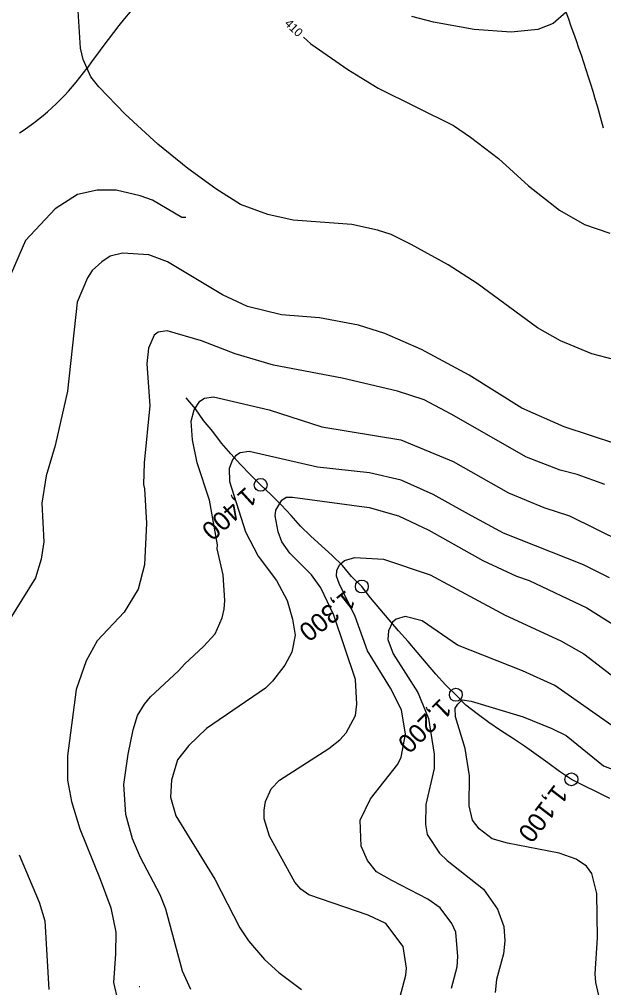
# Model space of a CAD drawing. Extents: x -510989 to -501240, y -1184665 to -1176089.
# Drawn here: x -506009 to -505601, y -1180943 to -1180268 of the extents above; entities that cross this region are included whole.
import ezdxf

# ---------------------------------------------------------------- set-up
doc = ezdxf.new("R2010")
doc.units = 0
for name, color, linetype in [('NAVRH_rozvodnice', 7, 'Continuous'), ('STAV_povodi', 7, 'Continuous'), ('trasovani_toku', 7, 'Continuous'), ('vrstevnice_01', 7, 'Continuous'), ('vrstevnice_02', 7, 'Continuous'), ('vrstevnice_03', 7, 'Continuous'), ('vrstevnice_04', 7, 'Continuous'), ('vrstevnice_05', 7, 'Continuous')]:
    doc.layers.add(name, color=color, linetype=linetype)

msp = doc.modelspace()

# ---------------------------------------------------------------- linework, layer by layer
at = {"layer": 'NAVRH_rozvodnice'}
for centre, radius, start, end in [((-505389.34, -1180708.29), 701.65, 128.47738, 144.61627), ((-506512.74, -1180594.45), 945.25, 15.36964, 20.52695), ((-506102.84, -1180201.54), 173.49, 302.92183, 324.61627)]:
    msp.add_arc(centre, radius, start, end, dxfattribs=at)
at = {"layer": 'STAV_povodi'}
for centre, radius, start, end in [((-505389.34, -1180708.29), 701.65, 128.47738, 144.61627), ((-506102.84, -1180201.54), 173.49, 302.92183, 324.61627)]:
    msp.add_arc(centre, radius, start, end, dxfattribs=at)
at = {"layer": 'trasovani_toku'}
for p, q in [((-505885.75, -1180539.26), (-505892.23, -1180531.64)), ((-505880.15, -1180547.54), (-505885.75, -1180539.26)), ((-505873.59, -1180555.1), (-505880.15, -1180547.54)), ((-505867.71, -1180563.18), (-505873.59, -1180555.1)), ((-505861.21, -1180570.79), (-505867.71, -1180563.18)), ((-505854.43, -1180578.14), (-505861.21, -1180570.79)), ((-505847.45, -1180585.29), (-505854.43, -1180578.14)), ((-505840.35, -1180592.34), (-505847.45, -1180585.29)), ((-505833.13, -1180599.25), (-505840.35, -1180592.34)), ((-505826.05, -1180606.31), (-505833.13, -1180599.25)), ((-505819.2, -1180613.61), (-505826.05, -1180606.31)), ((-505812.52, -1180621.04), (-505819.2, -1180613.61)), ((-505805.32, -1180627.98), (-505812.52, -1180621.04)), ((-505797.96, -1180634.76), (-505805.32, -1180627.98)), ((-505790.58, -1180641.51), (-505797.96, -1180634.76)), ((-505783.41, -1180648.48), (-505790.58, -1180641.51)), ((-505777.02, -1180656.16), (-505783.41, -1180648.48)), ((-505769.85, -1180663.14), (-505777.02, -1180656.16)), ((-505763.79, -1180671.09), (-505769.85, -1180663.14)), ((-505757.33, -1180678.73), (-505763.79, -1180671.09)), ((-505750.89, -1180686.38), (-505757.33, -1180678.73)), ((-505744.31, -1180693.91), (-505750.89, -1180686.38)), ((-505737.63, -1180701.35), (-505744.31, -1180693.91)), ((-505731.16, -1180708.97), (-505737.63, -1180701.35)), ((-505724.69, -1180716.6), (-505731.16, -1180708.97)), ((-505718.22, -1180724.22), (-505724.69, -1180716.6)), ((-505711.41, -1180731.55), (-505718.22, -1180724.22)), ((-505704.29, -1180738.57), (-505711.41, -1180731.55)), ((-505697.43, -1180745.85), (-505704.29, -1180738.57)), ((-505689.52, -1180751.96), (-505697.43, -1180745.85)), ((-505681.38, -1180757.77), (-505689.52, -1180751.96)), ((-505673.1, -1180763.38), (-505681.38, -1180757.77)), ((-505664.75, -1180768.87), (-505673.1, -1180763.38)), ((-505656.39, -1180774.37), (-505664.75, -1180768.87)), ((-505648.26, -1180780.19), (-505656.39, -1180774.37)), ((-505640.14, -1180786.03), (-505648.26, -1180780.19)), ((-505632.08, -1180791.95), (-505640.14, -1180786.03)), ((-505623.75, -1180797.48), (-505632.08, -1180791.95)), ((-505614.89, -1180802.11), (-505623.75, -1180797.48)), ((-505605.89, -1180806.47), (-505614.89, -1180802.11)), ((-505596.88, -1180810.81), (-505605.89, -1180806.47))]:
    msp.add_line(p, q, dxfattribs=at)
for centre in [(-505840.35, -1180592.34), (-505769.85, -1180663.14), (-505704.29, -1180738.57), (-505623.75, -1180797.48)]:
    msp.add_circle(centre, 4.5, dxfattribs=at)
at = {"layer": 'vrstevnice_01'}
for points in [[(-505810.44, -1180280.36), (-505805.41, -1180285), (-505779.69, -1180303), (-505758.5, -1180316), (-505705.91, -1180342), (-505694.19, -1180350), (-505674.69, -1180365), (-505653.69, -1180384), (-505632, -1180401), (-505614.59, -1180411), (-505596.91, -1180417)], [(-505592, -1180564), (-505628.91, -1180552), (-505658.41, -1180539), (-505695.09, -1180516), (-505728.19, -1180498), (-505753.81, -1180487), (-505772.19, -1180481), (-505799.41, -1180476), (-505825.81, -1180474), (-505849.41, -1180468), (-505866.91, -1180460), (-505905.31, -1180437), (-505918.19, -1180432), (-505936.59, -1180431), (-505945.19, -1180433), (-505951.09, -1180437), (-505957.81, -1180443), (-505961.09, -1180448), (-505968.31, -1180465), (-505974.91, -1180527), (-505983.5, -1180565), (-505989.91, -1180586), (-505992.81, -1180605), (-505991.59, -1180632), (-505993.41, -1180644), (-505997.31, -1180657), (-506015.19, -1180686)], [(-505888.91, -1180944), (-505894.81, -1180931), (-505906.41, -1180888), (-505910.5, -1180878), (-505924, -1180852), (-505929.59, -1180839), (-505934.31, -1180822), (-505935.69, -1180801), (-505932.81, -1180780), (-505929.31, -1180763), (-505926.31, -1180753), (-505921.41, -1180745), (-505917.09, -1180740), (-505897.59, -1180722), (-505893.31, -1180717), (-505880.19, -1180705), (-505872, -1180696), (-505867.09, -1180685), (-505865.69, -1180679), (-505865.41, -1180673), (-505866.59, -1180655), (-505870.69, -1180637), (-505870.41, -1180634), (-505876, -1180603), (-505884.5, -1180577), (-505887.81, -1180561), (-505888.69, -1180548), (-505886.69, -1180540), (-505882.81, -1180534), (-505879.59, -1180532), (-505873.31, -1180531), (-505834.31, -1180540), (-505797.81, -1180552), (-505742.59, -1180561), (-505706.19, -1180576), (-505667.69, -1180598), (-505643, -1180608), (-505625, -1180614), (-505588.41, -1180632)], [(-505746.31, -1180961), (-505739.09, -1180934), (-505738.69, -1180929), (-505741, -1180914), (-505753.09, -1180898), (-505765.5, -1180892), (-505806.81, -1180878), (-505812.31, -1180874), (-505816.59, -1180869), (-505834.19, -1180837), (-505837.81, -1180825), (-505837.91, -1180819), (-505837.09, -1180813), (-505833.09, -1180804), (-505827.19, -1180798), (-505792.81, -1180776), (-505785.19, -1180770), (-505780.81, -1180765), (-505774.31, -1180753), (-505773.31, -1180745), (-505774.19, -1180728), (-505789.41, -1180683), (-505798.31, -1180664), (-505804.91, -1180655), (-505819.91, -1180640), (-505825.69, -1180632), (-505828.19, -1180625), (-505830.31, -1180614), (-505829.69, -1180610), (-505825.5, -1180603), (-505822.5, -1180601), (-505818.09, -1180601), (-505764.81, -1180608), (-505744.31, -1180614), (-505723.09, -1180624), (-505685.59, -1180645), (-505662, -1180656), (-505653.09, -1180659), (-505613, -1180678), (-505592.31, -1180691)], [(-505595.69, -1180760), (-505628.41, -1180737), (-505635.41, -1180732), (-505657.91, -1180722), (-505703.09, -1180704), (-505727.69, -1180687), (-505739.69, -1180684), (-505745.91, -1180686), (-505748.41, -1180688), (-505751.31, -1180694), (-505751.81, -1180700), (-505748.09, -1180710), (-505730.81, -1180737), (-505723.31, -1180755), (-505719.31, -1180780), (-505719.41, -1180790), (-505725.31, -1180815), (-505725.5, -1180829), (-505724.31, -1180836), (-505715.81, -1180849), (-505710.31, -1180854), (-505685.09, -1180874), (-505675.19, -1180888), (-505670.91, -1180900), (-505670.19, -1180910), (-505671.09, -1180919), (-505675.91, -1180937), (-505676.81, -1180946)], [(-506008.59, -1180850), (-505994.69, -1180883), (-505990.69, -1180896), (-505988, -1180944)]]:
    msp.add_lwpolyline(points, dxfattribs=at)
at = {"layer": 'vrstevnice_02'}
for points in [[(-505582.69, -1180508), (-505609.5, -1180501), (-505631.41, -1180492), (-505647.31, -1180483), (-505689.5, -1180452), (-505709.59, -1180439), (-505735.41, -1180425), (-505749.5, -1180418), (-505758.91, -1180415), (-505776.69, -1180411), (-505817.69, -1180408), (-505835.31, -1180404), (-505854.5, -1180397), (-505871.69, -1180386), (-505891.19, -1180372), (-505911.91, -1180355), (-505934.69, -1180334), (-505953.19, -1180315), (-505958.69, -1180308), (-505964.09, -1180296), (-505965.81, -1180288), (-505967.59, -1180262)], [(-505627.5, -1180263), (-505636.41, -1180271), (-505647.09, -1180275), (-505665.81, -1180277), (-505691.5, -1180275), (-505719.81, -1180270), (-505734.91, -1180266)], [(-505619.69, -1180585), (-505631.59, -1180582), (-505655.09, -1180573), (-505707.59, -1180543), (-505726.41, -1180533), (-505744.91, -1180527), (-505783.59, -1180518), (-505831.41, -1180509), (-505858.19, -1180501), (-505881.69, -1180492), (-505905.5, -1180485), (-505911.69, -1180486), (-505914.69, -1180488), (-505918.59, -1180497), (-505919.69, -1180508), (-505917.69, -1180537), (-505921.5, -1180577), (-505922.09, -1180592), (-505921.31, -1180595), (-505919.81, -1180619), (-505921.31, -1180648), (-505925.81, -1180665), (-505935.59, -1180681), (-505954.31, -1180701), (-505961.91, -1180715), (-505968.91, -1180735), (-505975.09, -1180781), (-505974.91, -1180798), (-505972.31, -1180813), (-505966.5, -1180832), (-505952.19, -1180867), (-505944.81, -1180887), (-505941.31, -1180904), (-505941.5, -1180919), (-505942.91, -1180939), (-505939.81, -1180952)], [(-505597.19, -1180657), (-505615.41, -1180648), (-505671.19, -1180626), (-505693.5, -1180614), (-505720.09, -1180599), (-505742.5, -1180589), (-505764.41, -1180584), (-505800.69, -1180580), (-505848.31, -1180569), (-505854.59, -1180570), (-505857.81, -1180572), (-505860.09, -1180575), (-505862.31, -1180581), (-505862.09, -1180590), (-505851, -1180625), (-505842, -1180642), (-505829.31, -1180659), (-505821.91, -1180673), (-505818.09, -1180686), (-505816.41, -1180697), (-505818.59, -1180709), (-505823.59, -1180718), (-505832, -1180729), (-505837, -1180734), (-505878.09, -1180762), (-505890.5, -1180774), (-505898.41, -1180784), (-505902.5, -1180798), (-505903.19, -1180810), (-505899.5, -1180823), (-505872.31, -1180867), (-505854.81, -1180901), (-505848.91, -1180910), (-505837.69, -1180923), (-505827.59, -1180932), (-505811.81, -1180944)], [(-505600.5, -1180592), (-505619.69, -1180585)], [(-505707.31, -1180943), (-505703.5, -1180928), (-505702.81, -1180921), (-505704.41, -1180904), (-505707.19, -1180898), (-505715.19, -1180887), (-505723.91, -1180881), (-505748.91, -1180868), (-505759.5, -1180862), (-505765.91, -1180854), (-505770.19, -1180844), (-505771, -1180826), (-505763.81, -1180811), (-505744.81, -1180787), (-505742.41, -1180782), (-505739.5, -1180766), (-505742.19, -1180749), (-505749.91, -1180734), (-505765.81, -1180708), (-505774.41, -1180684), (-505785.69, -1180661), (-505787.41, -1180656), (-505787.31, -1180652), (-505785.41, -1180648), (-505781.81, -1180645), (-505774.81, -1180643), (-505754.81, -1180644), (-505722.09, -1180655), (-505669.91, -1180683), (-505631.19, -1180701), (-505615, -1180710), (-505584, -1180734)], [(-505604.59, -1180948), (-505606.81, -1180939), (-505607.19, -1180933), (-505605.5, -1180908), (-505606.09, -1180877), (-505609.5, -1180863), (-505613.31, -1180858), (-505620.41, -1180853), (-505632.19, -1180849), (-505668.19, -1180842), (-505679, -1180839), (-505688, -1180832), (-505692.81, -1180826), (-505695, -1180816), (-505694.81, -1180795), (-505697.81, -1180776), (-505704.59, -1180754), (-505704.69, -1180748), (-505702.91, -1180745), (-505699.81, -1180742), (-505693.59, -1180743), (-505657.31, -1180754), (-505637.5, -1180762), (-505627.5, -1180767), (-505601.41, -1180788), (-505588.69, -1180793)]]:
    msp.add_lwpolyline(points, dxfattribs=at)
at = {"layer": 'vrstevnice_03'}
msp.add_lwpolyline([(-505892.41, -1180406), (-505895.19, -1180406), (-505915.69, -1180394), (-505924.41, -1180391), (-505941, -1180387), (-505954.41, -1180387), (-505968, -1180390), (-505983.69, -1180400), (-506004.31, -1180422), (-506014.19, -1180445), (-506017.69, -1180460), (-506021.09, -1180502)], dxfattribs=at)

# ---------------------------------------------------------------- texts
at = {"layer": 'trasovani_toku'}
for s, rotation, p in [('1,400', 222.304, (-505850.48, -1180593.14)), ('1,300', 218.34506, (-505780.77, -1180665.17)), ('1,200', 224.64962, (-505714.93, -1180740.48)), ('1,100', 232.65301, (-505635.29, -1180800.28))]:
    msp.add_text(s, height=13, rotation=rotation, dxfattribs=at).set_placement(p)
at = {"layer": 'vrstevnice_04'}
msp.add_text('410', height=6, rotation=315.71758, dxfattribs=at).set_placement((-505824.1, -1180271.44))
at = {"layer": 'vrstevnice_05'}
msp.add_text('.', height=6, dxfattribs=at).set_placement((-505925.86, -1180942.38))

doc.saveas('drawing.dxf')
